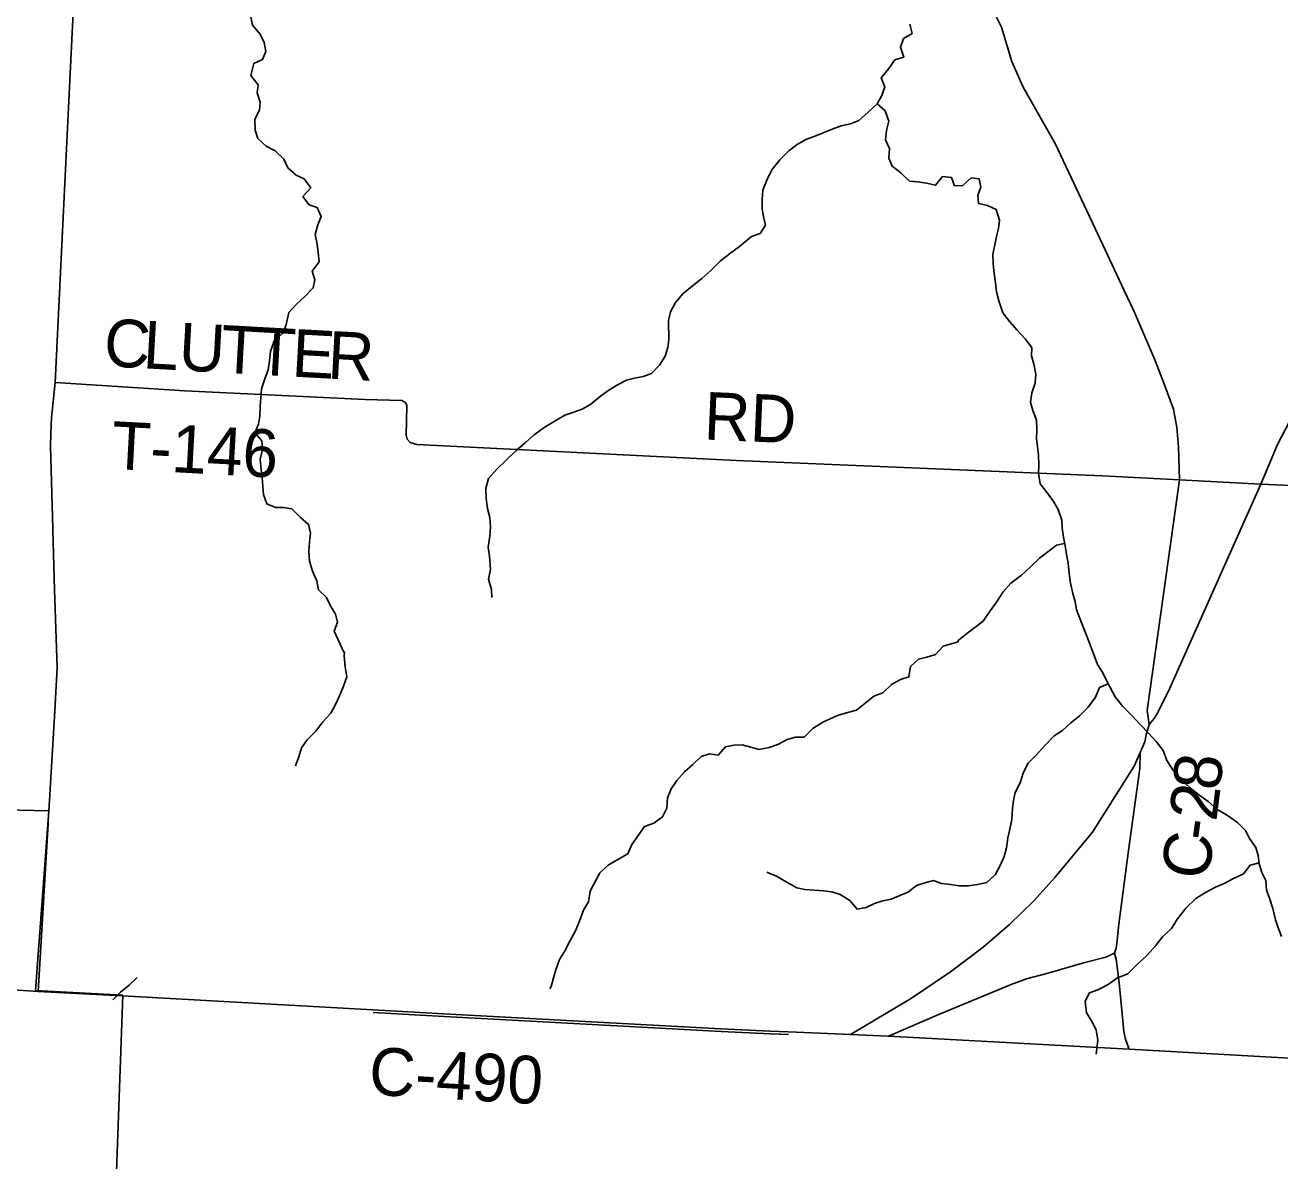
# Model space of a CAD drawing. Extents: x 1759416 to 2214760, y 252598 to 1116833.
# Drawn here: x 1986112 to 1994001, y 816282 to 823424 of the extents above; entities that cross this region are included whole.
import ezdxf

# ---------------------------------------------------------------- set-up
doc = ezdxf.new("R2010")
doc.units = 0
for name, color, linetype in [('GM_X_Adjacent_County', 7, 'Continuous'), ('GM_X_Corporation', 7, 'Continuous'), ('GM_X_County', 7, 'Continuous'), ('GM_X_County_Road', 7, 'Continuous'), ('GM_X_County_Road_Text', 7, 'Continuous'), ('GM_X_Minor_River', 7, 'Continuous'), ('GM_X_Township', 7, 'Continuous'), ('GM_X_Township_Road', 7, 'Continuous'), ('GM_X_Township_Road_Text', 7, 'Continuous'), ('GM_X_US_Route', 7, 'Continuous')]:
    doc.layers.add(name, color=color, linetype=linetype)

msp = doc.modelspace()

# ---------------------------------------------------------------- linework, layer by layer
at = {"layer": 'GM_X_Adjacent_County'}
msp.add_lwpolyline([(2001879.8, 816521.6), (2001221, 816534.3), (2000194.1, 816592.9), (1998869.1, 816652.9), (1997717.9, 816723.6), (1993052.9, 816983.9), (1991540.9, 817066.4), (1991300.6, 817077.1), (1990961.5, 817091.1), (1990909.3, 817093.1), (1990796.6, 817097.2), (1990486.4, 817113.4), (1989751.6, 817152.4), (1988743.9, 817207.2), (1988297.9, 817232.5), (1986762.9, 817317.7), (1986195, 817348.1), (1985662.2, 817382.5)], dxfattribs=at)
at = {"layer": 'GM_X_Corporation'}
msp.add_lwpolyline([(1985046.3, 818511.1), (1986262.2, 818484.2), (1986176.7, 817353.6), (1986726.6, 817324), (1986613.7, 814170.7)], dxfattribs=at)
at = {"layer": 'GM_X_County'}
msp.add_lwpolyline([(2001879.8, 816521.6), (2001221, 816534.3), (2000194.1, 816592.9), (1998869.1, 816652.9), (1997717.9, 816723.6), (1993052.9, 816983.9), (1991540.9, 817066.4), (1991300.6, 817077.1), (1990961.5, 817091.1), (1990909.3, 817093.1), (1990796.6, 817097.2), (1990486.4, 817113.4), (1989751.6, 817152.4), (1988743.9, 817207.2), (1988297.9, 817232.5), (1986762.9, 817317.7), (1986195, 817348.1), (1985662.2, 817382.5)], dxfattribs=at)
at = {"layer": 'GM_X_County_Road'}
for points in [[(1992183.9, 823546), (1992250.2, 823411.9), (1992315.3, 823194.9), (1992386.1, 823032.6), (1992587.3, 822680.3), (1992887.6, 822041.9), (1993018.8, 821758.8), (1993081.7, 821628.3), (1993213.7, 821320.2), (1993276.3, 821162.8), (1993332.1, 821008.8), (1993352.4, 820893.7), (1993364.3, 820771.8), (1993369.4, 820565.4)], [(1993369.4, 820565.4), (1993285.3, 819965.7), (1993167.2, 819113.8), (1993178.1, 819026.8)], [(1993121.8, 818850.1), (1993119.8, 818748.8), (1993048.6, 818234.5), (1992988.6, 817771.1), (1992975.4, 817650.1), (1992970.7, 817619.6), (1992960.3, 817587.8), (1992907.4, 817563.2), (1992775.1, 817529.2), (1992535.3, 817461.2), (1992408.5, 817426.9), (1992312, 817391), (1991860.7, 817204.6), (1991540.9, 817066.4)], [(1988300.6, 817215.8), (1988746.5, 817190.4), (1989754.2, 817135.6), (1990489, 817096.7), (1990799.3, 817080.4), (1990911.9, 817076.3)]]:
    msp.add_lwpolyline(points, dxfattribs=at)
at = {"layer": 'GM_X_Minor_River'}
for points in [[(1987530.6, 823475.5), (1987541.1, 823423.5), (1987589.7, 823367.8), (1987614.3, 823313.9), (1987624.9, 823257.9), (1987605.4, 823207.6), (1987549.7, 823182.9), (1987530.5, 823106.5), (1987577.2, 823048.9), (1987571.7, 822998.7), (1987590.3, 822938.7), (1987586.9, 822888.5), (1987555.5, 822832.1), (1987558.2, 822763.9), (1987574.8, 822709.9), (1987627.3, 822662.4), (1987683.6, 822632.9), (1987738.1, 822581.3), (1987764.7, 822527.4), (1987817.1, 822479.8), (1987867.4, 822456.3), (1987908, 822400.5), (1987858.6, 822345.9), (1987897.1, 822294.1), (1987949.3, 822276.6), (1987973.9, 822220.7), (1987952.4, 822168.4), (1987935.1, 822108), (1987947.7, 822046), (1987954.3, 821993.9), (1987960.9, 821935.8), (1987917.6, 821877.2), (1987934.2, 821821.3), (1987922.7, 821771), (1987869.3, 821716.3), (1987817.8, 821669.7), (1987770.4, 821617.1), (1987753.2, 821540.7), (1987735.8, 821490.4), (1987678.4, 821437.7), (1987655.1, 821371.2), (1987649.7, 821313), (1987640.3, 821256.8), (1987619, 821200.4), (1987597.6, 821136), (1987594.3, 821077.9), (1987590.8, 821027.7), (1987587.5, 820965.5), (1987580, 820915.3), (1987556.6, 820860.9), (1987601.2, 820809.2), (1987603.7, 820757.1), (1987590.4, 820692.8), (1987597.1, 820628.7), (1987603.6, 820578.7), (1987606.2, 820522.5), (1987610.8, 820472.4), (1987631.4, 820414.5), (1987685.6, 820391), (1987737.6, 820391.5), (1987789.6, 820382), (1987842.2, 820330.4), (1987894.6, 820284.8), (1987907.2, 820228.8), (1987899.8, 820172.6), (1987896.5, 820114.4), (1987901.1, 820052.3), (1987919.8, 819990.3), (1987946.4, 819930.4)], [(1991673.4, 823429.7), (1991688, 823371.7), (1991634.4, 823339.1), (1991615, 823284.7), (1991635.6, 823222.8), (1991579.8, 823206.2), (1991542.4, 823151.6), (1991495.1, 823093), (1991517.7, 823035.1), (1991498.3, 822980.7), (1991468.9, 822928.3), (1991519.3, 822884.7), (1991542, 822820.8), (1991528.6, 822760.5), (1991521.3, 822702.2), (1991545.8, 822648.3), (1991542.5, 822588.2), (1991563, 822536.2), (1991617.5, 822494.7), (1991672, 822443.1), (1991722, 822437.6), (1991780.1, 822430.2), (1991836.2, 822416.7), (1991879.6, 822471.3), (1991935.7, 822465.8), (1991956.2, 822413.9), (1992008.2, 822414.5)], [(1991468.9, 822928.3), (1991413.4, 822875.6), (1991354, 822824.8), (1991300.3, 822802.2), (1991242.4, 822789.6), (1991186.7, 822769), (1991128.9, 822746.3), (1991073.2, 822723.7), (1991021.4, 822705.1), (1990965.8, 822672.5), (1990914.2, 822633.8), (1990856.9, 822577.1), (1990807.5, 822514.4), (1990774.3, 822447.9), (1990751, 822385.5), (1990745.6, 822327.3), (1990746.2, 822271.2), (1990754.7, 822219.1), (1990767.3, 822165.1), (1990733.9, 822112.6), (1990678.1, 822094), (1990602.8, 822031.1), (1990541.3, 821986.3), (1990481.8, 821939.6), (1990422.5, 821880.8), (1990367.1, 821830.2), (1990305.6, 821781.4), (1990250.1, 821736.7), (1990200.7, 821680), (1990169.4, 821621.6), (1990158, 821567.3), (1990159.2, 821447), (1990153.8, 821396.8), (1990136.4, 821342.5), (1990101, 821286), (1990049.6, 821233.3), (1989997.8, 821214.8), (1989943.9, 821204.2), (1989892.1, 821191.6), (1989840.4, 821165), (1989782.8, 821128.3), (1989729.2, 821091.7), (1989669.8, 821040.9), (1989618.1, 821010.3), (1989562.4, 820989.7), (1989504.6, 820971.1), (1989439, 820932.3), (1989375.5, 820893.6), (1989312, 820846.8), (1989258.5, 820800.1), (1989197.1, 820747.4), (1989137.8, 820690.6), (1989078.4, 820631.8), (1989025.1, 820573.2), (1989009.7, 820510.8), (1989010.4, 820446.7), (1989019.1, 820384.6), (1989033.7, 820328.6), (1989038.3, 820268.5), (1989033, 820210.3), (1989023.7, 820142), (1989032.3, 820083.9), (1989037.2, 820001.8), (1989025.9, 819939.5), (1989044.5, 819875.5), (1989047.1, 819825.4)], [(1992008.2, 822414.5), (1992059.6, 822463.1), (1992109.7, 822457.6), (1992120.2, 822405.6), (1992102.8, 822355.3), (1992105.3, 822303.2), (1992163.4, 822289.7), (1992217.7, 822264.2), (1992238.4, 822198.2), (1992231, 822144), (1992219.5, 822093.8), (1992208.1, 822041.5), (1992196.7, 821983.2), (1992197.4, 821921.1), (1992204, 821861), (1992212.7, 821802.9), (1992219.3, 821746.9), (1992233.8, 821690.9), (1992258.7, 821614.9), (1992303.3, 821557.2), (1992349.8, 821505.6), (1992400.3, 821451.9), (1992440.9, 821396.2), (1992439.5, 821344.1), (1992456.1, 821284.1), (1992466.7, 821228), (1992461.3, 821171.8), (1992442, 821111.5), (1992432.6, 821053.2), (1992447.2, 821001.2), (1992469.8, 820939.3), (1992472.5, 820879.2), (1992471, 820825), (1992477.6, 820773), (1992484.1, 820722.9), (1992484.8, 820658.7), (1992483.4, 820606.6), (1992494.1, 820540.5), (1992540.7, 820480.8), (1992577.3, 820429.1), (1992607.8, 820377.3), (1992630.5, 820311.3), (1992633, 820261.2), (1992639.6, 820205.1), (1992650.2, 820151.1), (1992658.8, 820095), (1992669.4, 820041), (1992676.1, 819974.9), (1992684.7, 819914.8), (1992699.4, 819850.8), (1992714, 819798.8), (1992722.5, 819746.8), (1992801, 819545)], [(1992647.7, 820163.7), (1992596.2, 820154.6), (1992542.7, 820111.9), (1992489.1, 820071.2), (1992431.7, 820014.5), (1992376.3, 819965.8), (1992308.9, 819915), (1992261.5, 819860.4), (1992218.2, 819795.8), (1992174.8, 819735.2), (1992135.5, 819676.6), (1992083.9, 819636), (1992032.3, 819599.3), (1991978.8, 819554.7), (1991978.9, 819546.7)], [(1987946.4, 819930.4), (1987957, 819872.4), (1988007.5, 819824.8), (1988032.1, 819772.9), (1988064.6, 819719.1), (1988075.2, 819669.1), (1988055.8, 819612.7), (1988119.1, 819476.7)], [(1988119.4, 819482.9), (1988118.4, 819458.6), (1988124.1, 819388.5), (1988133.9, 819326.4), (1988113.7, 819266.4), (1988089.6, 819206.4), (1988063.5, 819152.4), (1988033.3, 819098.5), (1987983.2, 819042.6), (1987939.1, 818984.7), (1987885, 818930.8), (1987848.9, 818878.9), (1987832.7, 818822.9), (1987812.6, 818766.9)], [(1991978.9, 819546.7), (1991884.9, 819517.9), (1991834.8, 819466), (1991780.8, 819450.2), (1991728.8, 819436.3), (1991678.8, 819390.5), (1991668.6, 819326.4), (1991616.6, 819308.6), (1991558.6, 819278.8), (1991504.5, 819224.9), (1991448.5, 819205), (1991390.4, 819159.2), (1991338.4, 819117.3), (1991276.4, 819099.5), (1991220.4, 819083.7), (1991126.4, 819039.9), (1991064.4, 819000.1), (1991010.3, 818946.2), (1990956.4, 818946.4), (1990902.4, 818932.6), (1990844.4, 818900.8), (1990790.4, 818880.9), (1990726.5, 818869.1), (1990674.6, 818883.3), (1990620.7, 818897.5), (1990568.8, 818895.7), (1990514.9, 818885.8), (1990468.8, 818833.9), (1990414.9, 818842.1), (1990362.9, 818824.3), (1990310.8, 818774.4), (1990258.7, 818728.5), (1990208.6, 818674.7), (1990174.5, 818622.7), (1990150.4, 818564.7), (1990146.2, 818500.7), (1990120, 818444.7), (1990064, 818406.9), (1990006, 818385), (1989965.9, 818329.1), (1989925.8, 818271.2), (1989901.6, 818213.2), (1989837.6, 818177.4), (1989777.6, 818141.5), (1989725.5, 818093.7), (1989665.2, 817977.7), (1989655, 817911.7), (1989622.9, 817859.8), (1989600.7, 817795.8), (1989572.5, 817729.8), (1989536.4, 817663.8), (1989504.2, 817599.9), (1989472.1, 817547.9), (1989447.9, 817483.9), (1989433.8, 817433.9), (1989419.6, 817379.9), (1989411.6, 817363.9)], [(1992801, 819545), (1992855.1, 819402.5), (1992886.8, 819350.3), (1992914.6, 819294.2), (1992966.2, 819199.9), (1993014, 819139.7), (1993069.7, 819083.4), (1993121.5, 819027.2), (1993175.2, 818971), (1993223, 818918.8), (1993266.7, 818862.5), (1993290.5, 818800.4), (1993332.2, 818734.2), (1993379.9, 818680), (1993435.7, 818627.7), (1993491.5, 818583.5), (1993549.2, 818541.2), (1993605, 818493), (1993670.8, 818454.8), (1993734.5, 818410.5), (1993784.3, 818360.3), (1993810.1, 818310.1), (1993849.9, 818253.9), (1993863.7, 818201.8), (1993871.5, 818149.7), (1993887.3, 818095.6), (1993913.1, 818045.5), (1993916.9, 817985.4), (1993934.7, 817933.3), (1993956.5, 817869.2), (1993974.2, 817799), (1993990, 817746.9), (1994011.8, 817692.8)], [(1992921.7, 819281.2), (1992866.6, 819258.3), (1992842.4, 819198.3), (1992796.3, 819134.4), (1992738.2, 819078.6), (1992686.1, 819036.7), (1992634, 818988.8), (1992582, 818954.9), (1992525.9, 818897.1), (1992469.8, 818835.2), (1992417.7, 818783.3), (1992389.6, 818727.4), (1992367.4, 818659.4), (1992337.2, 818599.4), (1992327.1, 818547.4), (1992318.9, 818497.3), (1992314.7, 818429.3), (1992302.5, 818367.3), (1992290.4, 818313.2), (1992282.2, 818251.2), (1992268, 818197.2), (1992241.9, 818139.2), (1992211.7, 818081.3), (1992157.7, 818033.4), (1992097.7, 818019.6), (1992041.8, 818011.8), (1991983.9, 818011.9), (1991932, 818020.1), (1991874.1, 818026.3), (1991822.2, 818044.5), (1991768.2, 818030.7), (1991716.3, 818014.9), (1991664.2, 817973), (1991612.2, 817951.1), (1991556.2, 817927.3), (1991504.3, 817917.5), (1991452.3, 817901.6), (1991400.3, 817875.8), (1991342.3, 817865.9), (1991296.6, 817920.2), (1991236.8, 817958.4), (1991184.9, 817974.6), (1991129, 817980.8), (1991075.1, 817985), (1991015.2, 817989.2), (1990963.3, 817999.4), (1990897.5, 818037.7), (1990835.7, 818071.9), (1990779.9, 818096.1), (1990777.9, 818100.1)], [(1993870.5, 818156.5), (1993813.6, 818141.9), (1993771.5, 818088), (1993705.4, 818056.2), (1993655.4, 818028.3), (1993595.4, 818004.5), (1993533.4, 817970.7), (1993471.4, 817932.8), (1993411.3, 817873), (1993357.2, 817805.1), (1993319, 817743.2), (1993262.9, 817691.3), (1993220.8, 817637.4), (1993166.7, 817575.5), (1993102.6, 817517.7), (1993044.5, 817457.8), (1992980.5, 817434), (1992920.5, 817392.1), (1992856.4, 817358.3), (1992804.5, 817338.5), (1992776.3, 817286.5), (1992784.1, 817212.4), (1992815.9, 817162.2), (1992845.6, 817106.1), (1992855.4, 817042), (1992846.2, 816952.5)], [(1986815.9, 817434.9), (1986765.8, 817387), (1986711.7, 817343.1), (1986663.1, 817294.6)]]:
    msp.add_lwpolyline(points, dxfattribs=at)
at = {"layer": 'GM_X_Township'}
msp.add_lwpolyline([(2001879.8, 816521.6), (2001221, 816534.3), (2000194.1, 816592.9), (1998869.1, 816652.9), (1997717.9, 816723.6), (1993052.9, 816983.9), (1991540.9, 817066.4), (1991300.6, 817077.1), (1990961.5, 817091.1), (1990909.3, 817093.1), (1990796.6, 817097.2), (1990486.4, 817113.4), (1989751.6, 817152.4), (1988743.9, 817207.2), (1988297.9, 817232.5), (1986762.9, 817317.7), (1986195, 817348.1), (1985662.2, 817382.5)], dxfattribs=at)
at = {"layer": 'GM_X_Township_Road'}
for points in [[(1986469.7, 824611.1), (1986380.9, 822819.7), (1986301.7, 821176.7), (1986279.1, 820954.4), (1986274, 820858.2), (1986271, 820774), (1986285.7, 820258.1)], [(1986301.7, 821176.7), (1987117.4, 821124.5), (1988249.3, 821070.5), (1988481.3, 821063.6), (1988503.1, 821051.3), (1988512.9, 821031.2), (1988508.8, 820844.7), (1988514.5, 820820.6), (1988532.2, 820798.4), (1988574.1, 820787.8), (1990583.8, 820687), (1992885.5, 820590.8), (1993369.4, 820565.4), (1993881, 820537.6), (1994981.2, 820489.2)], [(1986285.7, 820258.1), (1986285.9, 820249.1), (1986296.6, 819873.5), (1986313.3, 819384.6), (1986298.2, 819112.3), (1986262.4, 818478.3), (1986257.9, 818419.8)], [(1986257.9, 818419.8), (1986256.5, 818401.2), (1986194.9, 817348.1)], [(1992960.3, 817587.8), (1992972.5, 817551.2), (1992990.5, 817402.6), (1993009.4, 817206.1), (1993020.7, 817096.5), (1993030.2, 817047.4), (1993052.9, 816983.9)], [(1993052.9, 816983.9), (1997717.9, 816723.6), (1998869.1, 816652.9), (2000194.2, 816592.9), (2001221, 816534.3), (2001879.8, 816521.7)]]:
    msp.add_lwpolyline(points, dxfattribs=at)
at = {"layer": 'GM_X_US_Route'}
msp.add_lwpolyline([(1991300.6, 817077.1), (1991678.3, 817301.2), (1991930, 817471.9), (1992135.1, 817625.8), (1992301.5, 817768.3), (1992456.1, 817919), (1992586, 818063.3), (1992823.6, 818349.9), (1993084, 818765.3), (1993121.8, 818850.1), (1993151.3, 818916.3), (1993160.9, 818960.7), (1993178.1, 819026.8), (1993210.7, 819064.9), (1993232.4, 819098.5), (1993308.6, 819255.3), (1993881, 820537.6), (1993985.1, 820787.3), (1994083.3, 820975.9)], dxfattribs=at)

# ---------------------------------------------------------------- texts
at = {"layer": 'GM_X_County_Road_Text'}
for s, rotation, p in [('8', 84.80956, (1993625.4, 818606.5)), ('2', 82.74842, (1993600.8, 818411.4)), ('-', 82.23026, (1993583.7, 818286.4)), ('C', 82.11055, (1993549.8, 818041.7)), ('C-490', 356.69795, (1988268.4, 816700.1))]:
    msp.add_text(s, height=300, rotation=rotation, dxfattribs=at).set_placement(p)
at = {"layer": 'GM_X_Township_Road_Text'}
for s, rotation, p in [('C', 356.81151, (1986602.4, 821280.3)), ('L', 356.81209, (1986848.4, 821266.6)), ('U', 356.81088, (1987072.5, 821254.1)), ('T', 356.81263, (1987336.1, 821239.4)), ('T', 356.80995, (1987560.1, 821226.9)), ('E', 356.81667, (1987784.2, 821214.4)), ('R', 356.96487, (1988009.1, 821201.9)), ('RD', 357.57592, (1990375.9, 820818.3)), ('T-146', 356.91259, (1986648.6, 820634.3))]:
    msp.add_text(s, height=300, rotation=rotation, dxfattribs=at).set_placement(p)

doc.saveas('drawing.dxf')
